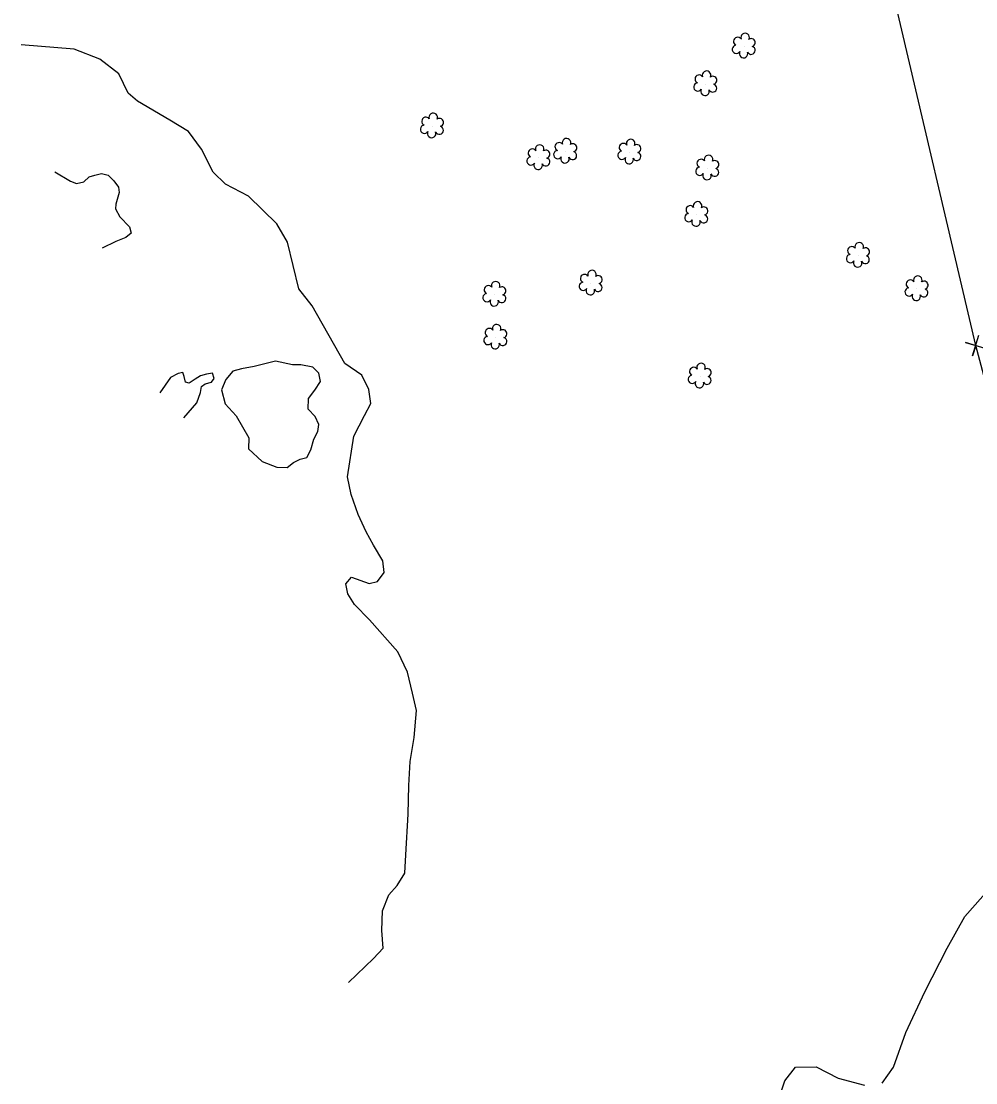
# Model space of a CAD drawing. Extents: x 3040896 to 3051146, y 687568 to 732976.
# Drawn here: x 3042625.8 to 3042846.9, y 726940.7 to 727186.6 of the extents above; entities that cross this region are included whole.
import ezdxf

# ---------------------------------------------------------------- set-up
doc = ezdxf.new("R2010")
doc.units = 0
for name, color, linetype in [('Exist Hydro Stream or Body of Water', 7, 'Continuous'), ('Exist Property Corner CELL', 7, 'Continuous'), ('Exist Right of Way Easement Line', 7, 'Continuous'), ('Exist Right of Way Line', 7, 'Continuous'), ('Exist Vegetation Hedge Row', 7, 'Continuous'), ('Exist Vegetation Shrub CELL', 7, 'Continuous')]:
    doc.layers.add(name, color=color, linetype=linetype)

msp = doc.modelspace()

# ---------------------------------------------------------------- linework, layer by layer
at = {"layer": 'Exist Hydro Stream or Body of Water'}
for points in [[(3042701.65, 726963.91), (3042707.4, 726969.52), (3042709.66, 726971.89), (3042709.31, 726975.97), (3042709.51, 726980.52), (3042710.96, 726984.27), (3042712.92, 726986.44), (3042714.69, 726989.27), (3042714.93, 726993.49), (3042715.44, 727002.91), (3042715.57, 727009.57), (3042715.88, 727015.15), (3042716.86, 727020.68), (3042717.37, 727026.94), (3042716.45, 727030.97), (3042715.26, 727035.82), (3042713.01, 727040.57), (3042706.48, 727047.95), (3042702.97, 727051.53), (3042701.44, 727054.01), (3042701.03, 727056.28), (3042702.28, 727057.87), (3042706.4, 727056.38), (3042708.36, 727056.86), (3042709.84, 727058.89), (3042709.58, 727061.6), (3042707.42, 727065.25), (3042705.7, 727068.38), (3042703.89, 727072.37), (3042702.23, 727077.03), (3042701.42, 727081.11), (3042702.83, 727090.51), (3042705.33, 727095.26), (3042706.81, 727098.05), (3042706.33, 727101.35), (3042704.7, 727104.64), (3042700.8, 727107.38), (3042693.21, 727120.69), (3042690.13, 727124.61), (3042687.49, 727135.43), (3042685.02, 727139.73), (3042678.44, 727146.12), (3042673.15, 727148.88), (3042670.28, 727151.69), (3042667.54, 727157.03), (3042664.55, 727161.12), (3042660.22, 727163.68), (3042652.75, 727168.1), (3042650.59, 727169.95), (3042648.42, 727174.46), (3042644.03, 727177.85), (3042638.04, 727180.14), (3042625.8, 727181.19)], [(3042701.65, 726963.91), (3042707.4, 726969.52), (3042709.66, 726971.89), (3042709.31, 726975.97), (3042709.51, 726980.52), (3042710.96, 726984.27), (3042712.92, 726986.44), (3042714.69, 726989.27), (3042714.93, 726993.49), (3042715.44, 727002.91), (3042715.57, 727009.57), (3042715.88, 727015.15), (3042716.86, 727020.68), (3042717.37, 727026.94), (3042716.45, 727030.97), (3042715.26, 727035.82), (3042713.01, 727040.57), (3042706.48, 727047.95), (3042702.97, 727051.53), (3042701.44, 727054.01), (3042701.03, 727056.28), (3042702.28, 727057.87), (3042706.4, 727056.38), (3042708.36, 727056.86), (3042709.84, 727058.89), (3042709.58, 727061.6), (3042707.42, 727065.25), (3042705.7, 727068.38), (3042703.89, 727072.37), (3042702.23, 727077.03), (3042701.42, 727081.11), (3042702.83, 727090.51), (3042705.33, 727095.26), (3042706.81, 727098.05), (3042706.33, 727101.35), (3042704.7, 727104.64), (3042700.8, 727107.38), (3042693.21, 727120.69), (3042690.13, 727124.61), (3042687.49, 727135.43), (3042685.02, 727139.73), (3042678.44, 727146.12), (3042673.15, 727148.88), (3042670.28, 727151.69), (3042667.54, 727157.03), (3042664.55, 727161.12), (3042660.22, 727163.68), (3042652.75, 727168.1), (3042650.59, 727169.95), (3042648.42, 727174.46), (3042644.03, 727177.85), (3042638.04, 727180.14), (3042625.8, 727181.19)], [(3042633.58, 727151.74), (3042637.22, 727149.55), (3042638.62, 727149.02), (3042640.3, 727149.44), (3042641.51, 727150.55), (3042642.83, 727150.98), (3042644.37, 727151.35), (3042645.94, 727151.01), (3042647.22, 727149.68), (3042648.37, 727148.2), (3042648.51, 727146.92), (3042647.72, 727144.25), (3042647.65, 727143.14), (3042648.67, 727141.3), (3042650.89, 727138.99), (3042651.3, 727137.57), (3042650.07, 727136.56), (3042647.68, 727135.62), (3042644.52, 727134.03)], [(3042633.58, 727151.74), (3042637.22, 727149.55), (3042638.62, 727149.02), (3042640.3, 727149.44), (3042641.51, 727150.55), (3042642.83, 727150.98), (3042644.37, 727151.35), (3042645.94, 727151.01), (3042647.22, 727149.68), (3042648.37, 727148.2), (3042648.51, 727146.92), (3042647.72, 727144.25), (3042647.65, 727143.14), (3042648.67, 727141.3), (3042650.89, 727138.99), (3042651.3, 727137.57), (3042650.07, 727136.56), (3042647.68, 727135.62), (3042644.52, 727134.03)], [(3042688.63, 727107.06), (3042684.67, 727107.89), (3042679.74, 727106.68), (3042676.82, 727106.09), (3042674.85, 727105.57), (3042673.21, 727103.67), (3042672.16, 727101.22), (3042673.08, 727098.01), (3042675.58, 727095.23), (3042678.55, 727090.1), (3042678.43, 727087.59), (3042681.62, 727084.63), (3042684.98, 727083.33), (3042687.43, 727083.26), (3042688.86, 727084.4), (3042690.4, 727085.16), (3042691.93, 727085.53), (3042692.91, 727087.31), (3042693.62, 727089.84), (3042694.55, 727091.62), (3042694.78, 727093.22), (3042693.9, 727095.06), (3042692.25, 727096.8), (3042692.35, 727099.22), (3042693.82, 727101.15), (3042695.12, 727103.18), (3042694.73, 727105.09), (3042693.39, 727106.46), (3042690.59, 727107.06), (3042688.63, 727107.06)], [(3042688.63, 727107.06), (3042684.67, 727107.89), (3042679.74, 727106.68), (3042676.82, 727106.09), (3042674.85, 727105.57), (3042673.21, 727103.67), (3042672.16, 727101.22), (3042673.08, 727098.01), (3042675.58, 727095.23), (3042678.55, 727090.1), (3042678.43, 727087.59), (3042681.62, 727084.63), (3042684.98, 727083.33), (3042687.43, 727083.26), (3042688.86, 727084.4), (3042690.4, 727085.16), (3042691.93, 727085.53), (3042692.91, 727087.31), (3042693.62, 727089.84), (3042694.55, 727091.62), (3042694.78, 727093.22), (3042693.9, 727095.06), (3042692.25, 727096.8), (3042692.35, 727099.22), (3042693.82, 727101.15), (3042695.12, 727103.18), (3042694.73, 727105.09), (3042693.39, 727106.46), (3042690.59, 727107.06), (3042688.63, 727107.06)], [(3042663.48, 727094.78), (3042666.48, 727098.25), (3042667.3, 727100.6), (3042667.58, 727102.04), (3042668.45, 727102.64), (3042669.91, 727103), (3042670.49, 727103.84), (3042670.09, 727105.09), (3042668.74, 727104.85), (3042667.32, 727104.5), (3042666.13, 727103.71), (3042664.74, 727102.78), (3042663.85, 727103.02), (3042663.51, 727104.37), (3042663.24, 727105.25), (3042662.12, 727105.01), (3042660.35, 727104.12), (3042657.94, 727100.58)], [(3042663.48, 727094.78), (3042666.48, 727098.25), (3042667.3, 727100.6), (3042667.58, 727102.04), (3042668.45, 727102.64), (3042669.91, 727103), (3042670.49, 727103.84), (3042670.09, 727105.09), (3042668.74, 727104.85), (3042667.32, 727104.5), (3042666.13, 727103.71), (3042664.74, 727102.78), (3042663.85, 727103.02), (3042663.51, 727104.37), (3042663.24, 727105.25), (3042662.12, 727105.01), (3042660.35, 727104.12), (3042657.94, 727100.58)]]:
    msp.add_lwpolyline(points, dxfattribs=at)
at = {"layer": 'Exist Property Corner CELL'}
msp.add_line((3042846.92, 727111.48), (3042846.92, 727111.48), dxfattribs=at)
msp.add_lwpolyline([(3042849.32, 727110.76), (3042844.53, 727112.2), (3042846.92, 727111.48), (3042846.2, 727109.09), (3042847.64, 727113.88)], dxfattribs=at)
at = {"layer": 'Exist Right of Way Easement Line'}
for p, q in [((3042846.92, 727111.48), (3042776.91, 727409.88)), ((3042924.15, 726821.18), (3042846.92, 727111.48))]:
    msp.add_line(p, q, dxfattribs=at)
at = {"layer": 'Exist Right of Way Line'}
msp.add_arc((3032072.31, 723599.48), 11410.29, 11.935278, 19.906775, dxfattribs=at)
at = {"layer": 'Exist Vegetation Hedge Row'}
for points in [[(3042825.23, 726940.61), (3042827.88, 726944.32), (3042830.69, 726952.38), (3042835.1, 726961.79), (3042840.3, 726971.89), (3042844.4, 726979.21), (3042850.36, 726985.99), (3042857.75, 726989.65), (3042866.9, 726991.93), (3042875.05, 726995.53), (3042881.76, 727001.31), (3042886.02, 727004.4), (3042890.1, 727005.14), (3042893.71, 727003.27), (3042895.61, 726997.34), (3042895.5, 726988.36), (3042895.36, 726980.77), (3042897.19, 726976.18), (3042901.2, 726971.89), (3042905.1, 726966.01), (3042907.31, 726959.6), (3042907.81, 726952.43), (3042904.89, 726946.45), (3042900.03, 726940.65)], [(3042825.23, 726940.61), (3042827.88, 726944.32), (3042830.69, 726952.38), (3042835.1, 726961.79), (3042840.3, 726971.89), (3042844.4, 726979.21), (3042850.36, 726985.99), (3042857.75, 726989.65), (3042866.9, 726991.93), (3042875.05, 726995.53), (3042881.76, 727001.31), (3042886.02, 727004.4), (3042890.1, 727005.14), (3042893.71, 727003.27), (3042895.61, 726997.34), (3042895.5, 726988.36), (3042895.36, 726980.77), (3042897.19, 726976.18), (3042901.2, 726971.89), (3042905.1, 726966.01), (3042907.31, 726959.6), (3042907.81, 726952.43), (3042904.89, 726946.45), (3042900.03, 726940.65)], [(3042801.09, 726936.25), (3042802.71, 726941.15), (3042805.2, 726944.36), (3042809.94, 726944.38), (3042815.03, 726941.81), (3042821.18, 726940.17)], [(3042801.09, 726936.25), (3042802.71, 726941.15), (3042805.2, 726944.36), (3042809.94, 726944.38), (3042815.03, 726941.81), (3042821.18, 726940.17)]]:
    msp.add_lwpolyline(points, dxfattribs=at)
at = {"layer": 'Exist Vegetation Shrub CELL'}
for p, q in [((3042793.26, 727180.82), (3042793.26, 727180.82)), ((3042793.26, 727180.82), (3042793.26, 727180.82)), ((3042784.33, 727172.09), (3042784.33, 727172.09)), ((3042784.33, 727172.09), (3042784.33, 727172.09)), ((3042721.02, 727162.32), (3042721.02, 727162.32)), ((3042721.02, 727162.32), (3042721.02, 727162.32)), ((3042751.89, 727156.45), (3042751.89, 727156.45)), ((3042751.89, 727156.45), (3042751.89, 727156.45)), ((3042766.77, 727156.25), (3042766.77, 727156.25)), ((3042766.77, 727156.25), (3042766.77, 727156.25)), ((3042745.68, 727154.96), (3042745.68, 727154.96)), ((3042745.68, 727154.96), (3042745.68, 727154.96)), ((3042784.8, 727152.57), (3042784.8, 727152.57)), ((3042784.8, 727152.57), (3042784.8, 727152.57)), ((3042782.25, 727141.81), (3042782.25, 727141.81)), ((3042782.25, 727141.81), (3042782.25, 727141.81)), ((3042819.69, 727132.34), (3042819.69, 727132.34)), ((3042819.69, 727132.34), (3042819.69, 727132.34)), ((3042757.78, 727125.9), (3042757.78, 727125.9)), ((3042757.78, 727125.9), (3042757.78, 727125.9)), ((3042833.27, 727124.61), (3042833.27, 727124.61)), ((3042833.27, 727124.61), (3042833.27, 727124.61)), ((3042735.5, 727123.3), (3042735.5, 727123.3)), ((3042735.5, 727123.3), (3042735.5, 727123.3)), ((3042735.73, 727113.37), (3042735.73, 727113.37)), ((3042735.73, 727113.37), (3042735.73, 727113.37)), ((3042783.05, 727104.37), (3042783.05, 727104.37)), ((3042783.05, 727104.37), (3042783.05, 727104.37))]:
    msp.add_line(p, q, dxfattribs=at)
for centre, radius, start, end in [((3042791.78, 727181.95), 0.968, 35.8908, 245.4216), ((3042791.78, 727181.95), 0.968, 35.8908, 245.4216), ((3042793.49, 727182.86), 0.99, 334.8391, 200.4717), ((3042793.49, 727182.86), 0.99, 334.8391, 200.4717), ((3042794.93, 727181.69), 0.929, 284.4567, 126.0861), ((3042794.93, 727181.69), 0.929, 284.4567, 126.0861), ((3042791.46, 727180.12), 0.955, 95.1099, 327.9534), ((3042791.46, 727180.12), 0.955, 95.1099, 327.9534), ((3042794.9, 727179.89), 0.937, 204.9913, 73.4601), ((3042794.9, 727179.89), 0.937, 204.9913, 73.4601), ((3042793.13, 727179.14), 0.984, 151.2797, 21.387), ((3042793.13, 727179.14), 0.984, 151.2797, 21.387), ((3042784.56, 727174.13), 0.99, 334.8391, 200.4717), ((3042784.56, 727174.13), 0.99, 334.8391, 200.4717), ((3042782.85, 727173.22), 0.968, 35.8908, 245.4216), ((3042782.85, 727173.22), 0.968, 35.8908, 245.4216), ((3042786.01, 727172.96), 0.929, 284.4567, 126.0861), ((3042786.01, 727172.96), 0.929, 284.4567, 126.0861), ((3042782.53, 727171.39), 0.955, 95.1099, 327.9534), ((3042782.53, 727171.39), 0.955, 95.1099, 327.9534), ((3042784.21, 727170.41), 0.984, 151.2797, 21.387), ((3042784.21, 727170.41), 0.984, 151.2797, 21.387), ((3042785.97, 727171.16), 0.937, 204.9913, 73.4601), ((3042785.97, 727171.16), 0.937, 204.9913, 73.4601), ((3042721.25, 727164.36), 0.99, 334.8391, 200.4717), ((3042721.25, 727164.36), 0.99, 334.8391, 200.4717), ((3042719.54, 727163.44), 0.968, 35.8908, 245.4216), ((3042719.54, 727163.44), 0.968, 35.8908, 245.4216), ((3042722.69, 727163.19), 0.929, 284.4567, 126.0861), ((3042722.69, 727163.19), 0.929, 284.4567, 126.0861), ((3042719.22, 727161.61), 0.955, 95.1099, 327.9534), ((3042719.22, 727161.61), 0.955, 95.1099, 327.9534), ((3042720.89, 727160.63), 0.984, 151.2797, 21.387), ((3042720.89, 727160.63), 0.984, 151.2797, 21.387), ((3042722.66, 727161.39), 0.937, 204.9913, 73.4601), ((3042722.66, 727161.39), 0.937, 204.9913, 73.4601), ((3042745.91, 727157), 0.99, 334.8391, 200.4717), ((3042745.91, 727157), 0.99, 334.8391, 200.4717), ((3042750.41, 727157.57), 0.968, 35.8908, 245.4216), ((3042750.41, 727157.57), 0.968, 35.8908, 245.4216), ((3042752.12, 727158.49), 0.99, 334.8391, 200.4717), ((3042752.12, 727158.49), 0.99, 334.8391, 200.4717), ((3042753.57, 727157.32), 0.929, 284.4567, 126.0861), ((3042753.57, 727157.32), 0.929, 284.4567, 126.0861), ((3042765.28, 727157.38), 0.968, 35.8908, 245.4216), ((3042765.28, 727157.38), 0.968, 35.8908, 245.4216), ((3042766.99, 727158.29), 0.99, 334.8391, 200.4717), ((3042766.99, 727158.29), 0.99, 334.8391, 200.4717), ((3042768.44, 727157.12), 0.929, 284.4567, 126.0861), ((3042768.44, 727157.12), 0.929, 284.4567, 126.0861), ((3042744.2, 727156.08), 0.968, 35.8908, 245.4216), ((3042744.2, 727156.08), 0.968, 35.8908, 245.4216), ((3042747.35, 727155.83), 0.929, 284.4567, 126.0861), ((3042747.35, 727155.83), 0.929, 284.4567, 126.0861), ((3042750.09, 727155.74), 0.955, 95.1099, 327.9534), ((3042750.09, 727155.74), 0.955, 95.1099, 327.9534), ((3042753.53, 727155.52), 0.937, 204.9913, 73.4601), ((3042753.53, 727155.52), 0.937, 204.9913, 73.4601), ((3042764.96, 727155.55), 0.955, 95.1099, 327.9534), ((3042764.96, 727155.55), 0.955, 95.1099, 327.9534), ((3042768.4, 727155.32), 0.937, 204.9913, 73.4601), ((3042768.4, 727155.32), 0.937, 204.9913, 73.4601), ((3042785.03, 727154.61), 0.99, 334.8391, 200.4717), ((3042785.03, 727154.61), 0.99, 334.8391, 200.4717), ((3042743.88, 727154.25), 0.955, 95.1099, 327.9534), ((3042743.88, 727154.25), 0.955, 95.1099, 327.9534), ((3042745.55, 727153.27), 0.984, 151.2797, 21.387), ((3042745.55, 727153.27), 0.984, 151.2797, 21.387), ((3042747.32, 727154.03), 0.937, 204.9913, 73.4601), ((3042747.32, 727154.03), 0.937, 204.9913, 73.4601), ((3042751.77, 727154.76), 0.984, 151.2797, 21.387), ((3042751.77, 727154.76), 0.984, 151.2797, 21.387), ((3042766.64, 727154.57), 0.984, 151.2797, 21.387), ((3042766.64, 727154.57), 0.984, 151.2797, 21.387), ((3042783.31, 727153.69), 0.968, 35.8908, 245.4216), ((3042783.31, 727153.69), 0.968, 35.8908, 245.4216), ((3042786.47, 727153.43), 0.929, 284.4567, 126.0861), ((3042786.47, 727153.43), 0.929, 284.4567, 126.0861), ((3042783, 727151.86), 0.955, 95.1099, 327.9534), ((3042783, 727151.86), 0.955, 95.1099, 327.9534), ((3042784.67, 727150.88), 0.984, 151.2797, 21.387), ((3042784.67, 727150.88), 0.984, 151.2797, 21.387), ((3042786.43, 727151.64), 0.937, 204.9913, 73.4601), ((3042786.43, 727151.64), 0.937, 204.9913, 73.4601), ((3042780.77, 727142.94), 0.968, 35.8908, 245.4216), ((3042780.77, 727142.94), 0.968, 35.8908, 245.4216), ((3042782.48, 727143.85), 0.99, 334.8391, 200.4717), ((3042782.48, 727143.85), 0.99, 334.8391, 200.4717), ((3042783.92, 727142.68), 0.929, 284.4567, 126.0861), ((3042783.92, 727142.68), 0.929, 284.4567, 126.0861), ((3042780.45, 727141.11), 0.955, 95.1099, 327.9534), ((3042780.45, 727141.11), 0.955, 95.1099, 327.9534), ((3042782.12, 727140.13), 0.984, 151.2797, 21.387), ((3042782.12, 727140.13), 0.984, 151.2797, 21.387), ((3042783.89, 727140.88), 0.937, 204.9913, 73.4601), ((3042783.89, 727140.88), 0.937, 204.9913, 73.4601), ((3042818.21, 727133.47), 0.968, 35.8908, 245.4216), ((3042818.21, 727133.47), 0.968, 35.8908, 245.4216), ((3042819.92, 727134.38), 0.99, 334.8391, 200.4717), ((3042819.92, 727134.38), 0.99, 334.8391, 200.4717), ((3042821.37, 727133.21), 0.929, 284.4567, 126.0861), ((3042821.37, 727133.21), 0.929, 284.4567, 126.0861), ((3042817.89, 727131.64), 0.955, 95.1099, 327.9534), ((3042817.89, 727131.64), 0.955, 95.1099, 327.9534), ((3042819.56, 727130.66), 0.984, 151.2797, 21.387), ((3042819.56, 727130.66), 0.984, 151.2797, 21.387), ((3042821.33, 727131.41), 0.937, 204.9913, 73.4601), ((3042821.33, 727131.41), 0.937, 204.9913, 73.4601), ((3042758.01, 727127.94), 0.99, 334.8391, 200.4717), ((3042758.01, 727127.94), 0.99, 334.8391, 200.4717), ((3042735.72, 727125.34), 0.99, 334.8391, 200.4717), ((3042735.72, 727125.34), 0.99, 334.8391, 200.4717), ((3042755.98, 727125.2), 0.955, 95.1099, 327.9534), ((3042755.98, 727125.2), 0.955, 95.1099, 327.9534), ((3042756.3, 727127.03), 0.968, 35.8908, 245.4216), ((3042756.3, 727127.03), 0.968, 35.8908, 245.4216), ((3042759.42, 727124.97), 0.937, 204.9913, 73.4601), ((3042759.42, 727124.97), 0.937, 204.9913, 73.4601), ((3042759.45, 727126.77), 0.929, 284.4567, 126.0861), ((3042759.45, 727126.77), 0.929, 284.4567, 126.0861), ((3042831.78, 727125.73), 0.968, 35.8908, 245.4216), ((3042831.78, 727125.73), 0.968, 35.8908, 245.4216), ((3042833.49, 727126.65), 0.99, 334.8391, 200.4717), ((3042833.49, 727126.65), 0.99, 334.8391, 200.4717), ((3042834.94, 727125.48), 0.929, 284.4567, 126.0861), ((3042834.94, 727125.48), 0.929, 284.4567, 126.0861), ((3042733.7, 727122.59), 0.955, 95.1099, 327.9534), ((3042733.7, 727122.59), 0.955, 95.1099, 327.9534), ((3042734.01, 727124.43), 0.968, 35.8908, 245.4216), ((3042734.01, 727124.43), 0.968, 35.8908, 245.4216), ((3042737.17, 727124.17), 0.929, 284.4567, 126.0861), ((3042737.17, 727124.17), 0.929, 284.4567, 126.0861), ((3042757.65, 727124.22), 0.984, 151.2797, 21.387), ((3042757.65, 727124.22), 0.984, 151.2797, 21.387), ((3042831.47, 727123.9), 0.955, 95.1099, 327.9534), ((3042831.47, 727123.9), 0.955, 95.1099, 327.9534), ((3042833.14, 727122.92), 0.984, 151.2797, 21.387), ((3042833.14, 727122.92), 0.984, 151.2797, 21.387), ((3042834.9, 727123.68), 0.937, 204.9913, 73.4601), ((3042834.9, 727123.68), 0.937, 204.9913, 73.4601), ((3042735.37, 727121.62), 0.984, 151.2797, 21.387), ((3042735.37, 727121.62), 0.984, 151.2797, 21.387), ((3042737.13, 727122.37), 0.937, 204.9913, 73.4601), ((3042737.13, 727122.37), 0.937, 204.9913, 73.4601), ((3042735.95, 727115.41), 0.99, 334.8391, 200.4717), ((3042735.95, 727115.41), 0.99, 334.8391, 200.4717), ((3042733.92, 727112.67), 0.955, 95.1099, 327.9534), ((3042733.92, 727112.67), 0.955, 95.1099, 327.9534), ((3042734.24, 727114.5), 0.968, 35.8908, 245.4216), ((3042734.24, 727114.5), 0.968, 35.8908, 245.4216), ((3042737.4, 727114.24), 0.929, 284.4567, 126.0861), ((3042737.4, 727114.24), 0.929, 284.4567, 126.0861), ((3042735.6, 727111.69), 0.984, 151.2797, 21.387), ((3042735.6, 727111.69), 0.984, 151.2797, 21.387), ((3042737.36, 727112.44), 0.937, 204.9913, 73.4601), ((3042737.36, 727112.44), 0.937, 204.9913, 73.4601), ((3042781.57, 727105.49), 0.968, 35.8908, 245.4216), ((3042781.57, 727105.49), 0.968, 35.8908, 245.4216), ((3042783.28, 727106.41), 0.99, 334.8391, 200.4717), ((3042783.28, 727106.41), 0.99, 334.8391, 200.4717), ((3042781.25, 727103.66), 0.955, 95.1099, 327.9534), ((3042781.25, 727103.66), 0.955, 95.1099, 327.9534), ((3042784.69, 727103.44), 0.937, 204.9913, 73.4601), ((3042784.69, 727103.44), 0.937, 204.9913, 73.4601), ((3042784.72, 727105.24), 0.929, 284.4567, 126.0861), ((3042784.72, 727105.24), 0.929, 284.4567, 126.0861), ((3042782.92, 727102.68), 0.984, 151.2797, 21.387), ((3042782.92, 727102.68), 0.984, 151.2797, 21.387)]:
    msp.add_arc(centre, radius, start, end, dxfattribs=at)

doc.saveas('drawing.dxf')
